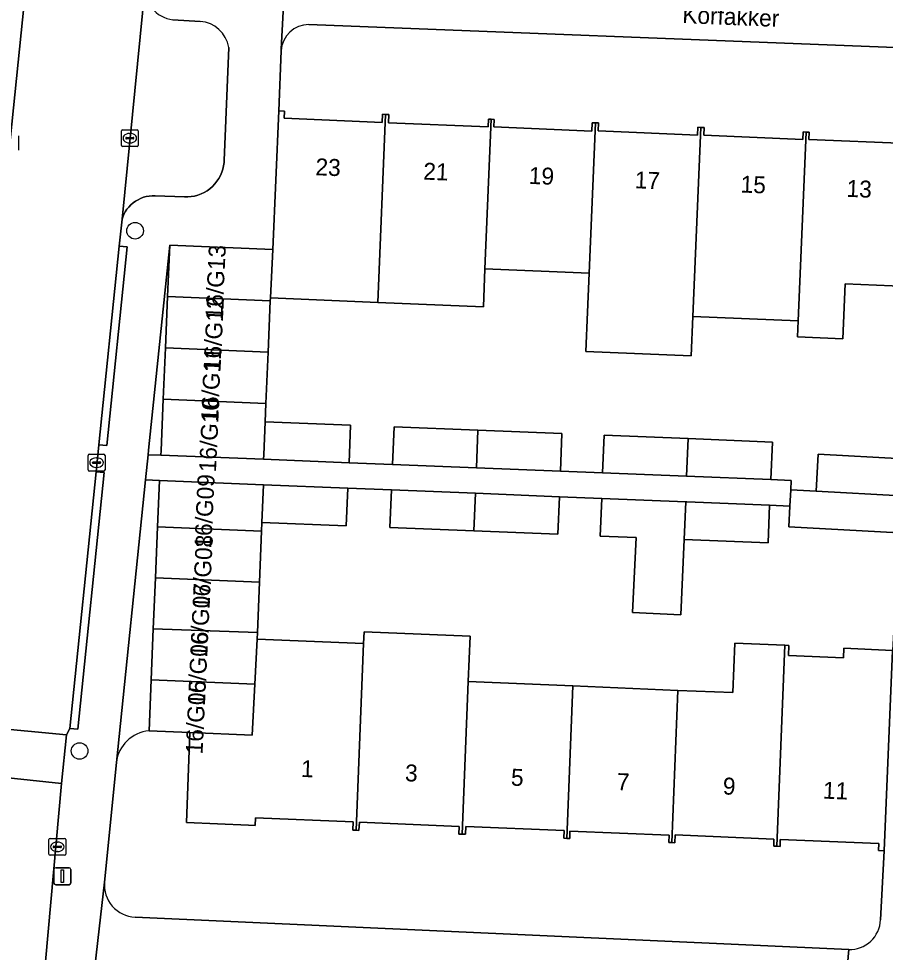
# Model space of a CAD drawing. Extents: x 161354 to 162026, y 386504 to 387460.
# Drawn here: x 161816.9 to 161868.1, y 386938.8 to 386993.9 of the extents above; entities that cross this region are included whole.
import ezdxf

# ---------------------------------------------------------------- set-up
doc = ezdxf.new("R2010")
doc.units = 0
for name, color, linetype in [('IMGEO_Boom', 7, 'Continuous'), ('IMGEO_Erf', 7, 'Continuous'), ('IMGEO_Kolk', 7, 'Continuous'), ('IMGEO_Lichtmast', 7, 'Continuous'), ('IMGEO_Openbare_ruimte_label', 7, 'Continuous'), ('IMGEO_Pand', 7, 'Continuous'), ('IMGEO_Pand_nummerreeks', 7, 'Continuous'), ('IMGEO_Parkeervlak_open', 7, 'Continuous'), ('IMGEO_Rijbaan_lokaal_open', 7, 'Continuous'), ('IMGEO_Voetpad_open', 7, 'Continuous')]:
    doc.layers.add(name, color=color, linetype=linetype)

msp = doc.modelspace()

# ---------------------------------------------------------------- linework, layer by layer
at = {"layer": 'IMGEO_Boom'}
for centre in [(161823.778, 386981.376), (161820.503, 386950.687)]:
    msp.add_circle(centre, 0.489, dxfattribs=at)
at = {"layer": 'IMGEO_Erf'}
for points in [[(161868.129, 386992.211), (161834.039, 386993.539)], [(161832.403, 386991.992), (161832.261, 386988.454), (161832.595, 386988.44), (161832.577, 386988.013), (161838.362, 386987.769), (161838.382, 386988.249), (161838.565, 386988.241), (161838.752, 386988.233), (161838.732, 386987.75), (161844.614, 386987.501), (161844.634, 386987.963), (161844.8, 386987.956), (161844.963, 386987.949), (161844.944, 386987.501), (161850.74, 386987.257), (161850.76, 386987.751), (161850.948, 386987.743), (161851.135, 386987.735), (161851.115, 386987.267), (161856.966, 386987.021), (161856.986, 386987.484), (161857.17, 386987.477), (161857.356, 386987.469), (161857.337, 386987.016), (161863.193, 386986.769), (161863.212, 386987.208), (161863.38, 386987.201), (161863.551, 386987.193), (161863.533, 386986.763), (161869.344, 386986.518)], [(161869.388, 386978.084), (161865.685, 386978.24), (161865.549, 386975.001), (161862.874, 386975.114), (161862.912, 386976.06), (161856.7, 386976.322), (161856.602, 386973.997), (161850.386, 386974.259), (161850.484, 386976.584), (161850.575, 386978.876), (161844.429, 386979.135), (161844.338, 386976.891), (161838.099, 386977.154), (161831.768, 386977.421), (161831.761, 386977.245), (161831.633, 386974.213), (161831.505, 386971.182), (161831.46, 386970.113), (161836.496, 386969.911), (161836.407, 386967.693), (161838.974, 386967.59), (161839.063, 386969.808), (161844.009, 386969.611), (161848.966, 386969.412), (161848.877, 386967.194), (161851.372, 386967.094), (161851.461, 386969.312), (161856.417, 386969.114), (161861.392, 386968.915), (161861.303, 386966.697), (161862.506, 386966.649), (161862.475, 386966.093), (161863.977, 386966.01), (161864.098, 386968.193), (161869.1, 386967.915)], [(161868.857, 386963.548), (161862.354, 386963.909), (161862.422, 386965.138), (161861.227, 386965.186), (161861.138, 386962.968), (161856.191, 386963.168), (161855.978, 386958.717), (161853.137, 386958.865), (161853.355, 386963.283), (161851.235, 386963.368), (161851.325, 386965.587), (161848.822, 386965.688), (161848.732, 386963.47), (161843.777, 386963.67), (161838.821, 386963.87), (161838.911, 386966.088), (161836.333, 386966.193), (161836.243, 386963.974), (161831.269, 386964.175), (161831.247, 386963.646), (161831.12, 386960.638), (161830.995, 386957.674), (161830.976, 386957.291), (161837.264, 386957.025), (161837.293, 386957.717), (161843.551, 386957.453), (161843.438, 386954.787), (161849.61, 386954.526), (161855.81, 386954.264), (161859.046, 386954.128), (161859.169, 386957.049), (161862.126, 386956.924), (161862.356, 386956.914), (161862.331, 386956.324), (161865.578, 386956.186), (161865.601, 386956.745), (161868.478, 386956.623)], [(161867.979, 386944.798), (161867.652, 386944.812), (161867.669, 386945.222), (161861.857, 386945.467), (161861.84, 386945.059), (161861.652, 386945.067), (161861.465, 386945.074), (161861.482, 386945.488), (161855.642, 386945.735), (161855.623, 386945.275), (161855.45, 386945.282), (161855.274, 386945.29), (161855.292, 386945.719), (161849.445, 386945.966), (161849.427, 386945.526), (161849.25, 386945.534), (161849.076, 386945.541), (161849.095, 386945.992), (161843.289, 386946.237), (161843.27, 386945.772), (161843.078, 386945.78), (161842.886, 386945.788), (161842.905, 386946.241), (161837.014, 386946.49), (161836.993, 386946.005), (161836.818, 386946.012), (161836.638, 386946.02), (161836.658, 386946.505), (161830.892, 386946.748), (161830.872, 386946.284), (161830.468, 386946.302), (161826.806, 386946.473), (161827.01, 386951.769), (161824.602, 386951.871)], [(161822.674, 386950.009), (161821.982, 386942.958)], [(161867.769, 386940.719), (161867.979, 386944.798)], [(161823.78, 386940.89), (161865.891, 386938.984)]]:
    msp.add_lwpolyline(points, dxfattribs=at)
for centre, radius, start, end in [((161834.017, 386991.924), 1.615, 89.2113, 177.5854), ((161824.764, 386949.774), 2.103, 94.4152, 173.5895), ((161823.854, 386942.77), 1.882, 174.2767, 267.7332), ((161865.964, 386940.788), 1.806, 267.6676, 357.7993)]:
    msp.add_arc(centre, radius, start, end, dxfattribs=at)
at = {"layer": 'IMGEO_Kolk'}
for p, q in [((161816.909, 386986.98), (161816.909, 386986.128)), ((161822.969, 386986.413), (161822.969, 386987.265)), ((161823.044, 386987.339), (161823.896, 386987.339)), ((161823.457, 386987.119), (161823.482, 386987.119)), ((161823.97, 386987.265), (161823.97, 386986.413)), ((161823.228, 386986.833), (161823.228, 386986.845)), ((161823.666, 386986.796), (161823.268, 386986.796)), ((161823.271, 386986.882), (161823.669, 386986.882)), ((161823.48, 386986.559), (161823.455, 386986.559)), ((161823.712, 386986.845), (161823.712, 386986.833)), ((161823.896, 386986.339), (161823.044, 386986.339)), ((161821.005, 386967.273), (161821.005, 386968.125)), ((161821.08, 386968.199), (161821.932, 386968.199)), ((161821.264, 386967.693), (161821.264, 386967.705)), ((161821.307, 386967.742), (161821.705, 386967.742)), ((161821.493, 386967.979), (161821.518, 386967.979)), ((161821.748, 386967.705), (161821.748, 386967.693)), ((161822.006, 386968.125), (161822.006, 386967.273)), ((161821.932, 386967.199), (161821.08, 386967.199)), ((161821.702, 386967.656), (161821.304, 386967.656)), ((161821.516, 386967.419), (161821.491, 386967.419)), ((161818.689, 386944.607), (161818.689, 386945.459)), ((161818.764, 386945.533), (161819.616, 386945.533)), ((161818.991, 386945.076), (161819.389, 386945.076)), ((161819.177, 386945.313), (161819.202, 386945.313)), ((161819.69, 386945.459), (161819.69, 386944.607)), ((161819.616, 386944.533), (161818.764, 386944.533)), ((161818.948, 386945.027), (161818.948, 386945.039)), ((161819.386, 386944.99), (161818.988, 386944.99)), ((161819.2, 386944.753), (161819.175, 386944.753)), ((161819.432, 386945.039), (161819.432, 386945.027))]:
    msp.add_line(p, q, dxfattribs=at)
for points in [[(161816.909, 386986.98), (161816.909, 386986.128)], [(161822.969, 386986.413), (161822.969, 386987.265)], [(161823.044, 386987.339), (161823.896, 386987.339)], [(161823.97, 386987.265), (161823.97, 386986.413)], [(161823.896, 386986.339), (161823.044, 386986.339)], [(161821.005, 386967.273), (161821.005, 386968.125)], [(161821.08, 386968.199), (161821.932, 386968.199)], [(161822.006, 386968.125), (161822.006, 386967.273)], [(161821.932, 386967.199), (161821.08, 386967.199)], [(161818.689, 386944.607), (161818.689, 386945.459)], [(161818.764, 386945.533), (161819.616, 386945.533)], [(161819.69, 386945.459), (161819.69, 386944.607)], [(161819.616, 386944.533), (161818.764, 386944.533)]]:
    msp.add_lwpolyline(points, dxfattribs=at)
for centre, radius, start, end in [((161823.046, 386987.263), 0.0765, 91.552, 178.448), ((161823.046, 386987.263), 0.0765, 91.552, 178.448), ((161823.894, 386987.263), 0.0765, 1.552, 88.448), ((161823.894, 386987.263), 0.0765, 1.552, 88.448), ((161823.046, 386986.415), 0.0765, 181.552, 268.448), ((161823.046, 386986.415), 0.0765, 181.552, 268.448), ((161823.268, 386986.842), 0.0403, 85.8775, 175.7526), ((161823.265, 386986.832), 0.0366, 178.938, 274.7102), ((161823.669, 386986.839), 0.043, 264.8664, 352.4533), ((161823.673, 386986.844), 0.0386, 1.7309, 96.639), ((161823.894, 386986.415), 0.0765, 271.552, 358.448), ((161823.894, 386986.415), 0.0765, 271.552, 358.448), ((161821.082, 386968.123), 0.0765, 91.552, 178.448), ((161821.082, 386968.123), 0.0765, 91.552, 178.448), ((161821.304, 386967.702), 0.0403, 85.8775, 175.7526), ((161821.301, 386967.692), 0.0366, 178.938, 274.7102), ((161821.705, 386967.699), 0.043, 264.8664, 352.4533), ((161821.709, 386967.704), 0.0386, 1.7309, 96.639), ((161821.93, 386968.123), 0.0765, 1.552, 88.448), ((161821.93, 386968.123), 0.0765, 1.552, 88.448), ((161821.082, 386967.275), 0.0765, 181.552, 268.448), ((161821.082, 386967.275), 0.0765, 181.552, 268.448), ((161821.93, 386967.275), 0.0765, 271.552, 358.448), ((161821.93, 386967.275), 0.0765, 271.552, 358.448), ((161818.766, 386945.457), 0.0765, 91.552, 178.448), ((161818.766, 386945.457), 0.0765, 91.552, 178.448), ((161818.988, 386945.036), 0.0403, 85.8775, 175.7526), ((161819.393, 386945.038), 0.0386, 1.7309, 96.639), ((161819.614, 386945.457), 0.0765, 1.552, 88.448), ((161819.614, 386945.457), 0.0765, 1.552, 88.448), ((161818.766, 386944.609), 0.0765, 181.552, 268.448), ((161818.766, 386944.609), 0.0765, 181.552, 268.448), ((161818.985, 386945.026), 0.0366, 178.938, 274.7102), ((161819.389, 386945.033), 0.043, 264.8664, 352.4533), ((161819.614, 386944.609), 0.0765, 271.552, 358.448), ((161819.614, 386944.609), 0.0765, 271.552, 358.448)]:
    msp.add_arc(centre, radius, start, end, dxfattribs=at)
for centre, major_axis, ratio, start_param, end_param in [((161823.456, 386986.839), (-0.387, 0.002), 0.722429, 4.712389, 7.853982), ((161823.481, 386986.839), (-0.39, 0.002), 0.717154, 1.570796, 4.712389), ((161821.492, 386967.699), (-0.387, 0.002), 0.722429, 4.712389, 7.853982), ((161821.517, 386967.699), (-0.39, 0.002), 0.717154, 1.570796, 4.712389), ((161819.176, 386945.033), (-0.387, 0.002), 0.722429, 4.712389, 7.853982), ((161819.201, 386945.033), (-0.39, 0.002), 0.717154, 1.570796, 4.712389)]:
    msp.add_ellipse(centre, major_axis=major_axis, ratio=ratio, start_param=start_param, end_param=end_param, dxfattribs=at)
at = {"layer": 'IMGEO_Lichtmast'}
for p, q in [((161818.993, 386942.896), (161818.993, 386943.696)), ((161818.993, 386943.696), (161818.993, 386942.896)), ((161819.093, 386943.796), (161819.883, 386943.796)), ((161819.883, 386943.796), (161819.093, 386943.796)), ((161819.983, 386943.696), (161819.983, 386942.896)), ((161819.983, 386942.896), (161819.983, 386943.696)), ((161819.883, 386942.796), (161819.093, 386942.796)), ((161819.093, 386942.796), (161819.883, 386942.796))]:
    msp.add_line(p, q, dxfattribs=at)
msp.add_lwpolyline([(161819.413, 386943.671), (161819.563, 386943.671), (161819.563, 386942.921), (161819.413, 386942.921), (161819.413, 386943.671)], dxfattribs=at)
for centre, start, end in [((161819.093, 386943.696), 90, 180), ((161819.093, 386943.696), 90, 180), ((161819.883, 386943.696), 0, 90), ((161819.883, 386943.696), 360, 90), ((161819.093, 386942.896), 180, 270), ((161819.093, 386942.896), 180, 270), ((161819.883, 386942.896), 270, 0), ((161819.883, 386942.896), 270, 0)]:
    msp.add_arc(centre, 0.1, start, end, dxfattribs=at)
at = {"layer": 'IMGEO_Pand'}
for points in [[(161831.916, 386980.276), (161831.768, 386977.421), (161838.099, 386977.154), (161838.565, 386988.241), (161838.382, 386988.249), (161838.362, 386987.769), (161832.577, 386988.013), (161832.595, 386988.44), (161832.261, 386988.454)], [(161844.8, 386987.956), (161844.634, 386987.963), (161844.614, 386987.501), (161838.732, 386987.75), (161838.752, 386988.233), (161838.565, 386988.241), (161838.099, 386977.154), (161844.338, 386976.891), (161844.429, 386979.135)], [(161844.429, 386979.135), (161850.575, 386978.876), (161850.948, 386987.743), (161850.76, 386987.751), (161850.74, 386987.257), (161844.944, 386987.501), (161844.963, 386987.949), (161844.8, 386987.956)], [(161857.17, 386987.477), (161856.986, 386987.484), (161856.966, 386987.021), (161851.115, 386987.267), (161851.135, 386987.735), (161850.948, 386987.743), (161850.575, 386978.876), (161850.484, 386976.584), (161850.386, 386974.259), (161856.602, 386973.997), (161856.7, 386976.322)], [(161863.38, 386987.201), (161863.212, 386987.208), (161863.193, 386986.769), (161857.337, 386987.016), (161857.356, 386987.469), (161857.17, 386987.477), (161856.7, 386976.322), (161862.912, 386976.06)], [(161869.762, 386986.958), (161869.363, 386986.974), (161869.344, 386986.518), (161863.533, 386986.763), (161863.551, 386987.193), (161863.38, 386987.201), (161862.912, 386976.06), (161862.874, 386975.114), (161865.549, 386975.001), (161865.685, 386978.24), (161869.388, 386978.084)], [(161825.824, 386980.533), (161825.696, 386977.501), (161831.761, 386977.245), (161831.768, 386977.421), (161831.916, 386980.276)], [(161825.696, 386977.501), (161825.568, 386974.47), (161831.633, 386974.213), (161831.761, 386977.245)], [(161831.505, 386971.182), (161831.633, 386974.213), (161825.568, 386974.47), (161825.44, 386971.438)], [(161831.46, 386970.113), (161831.505, 386971.182), (161825.44, 386971.438), (161825.312, 386968.406), (161825.301, 386968.137), (161831.366, 386967.895), (161831.377, 386968.15)], [(161831.46, 386970.113), (161831.377, 386968.15), (161831.366, 386967.895), (161836.407, 386967.693), (161836.496, 386969.911)], [(161844.009, 386969.611), (161839.063, 386969.808), (161838.974, 386967.59), (161843.92, 386967.392)], [(161844.009, 386969.611), (161843.92, 386967.392), (161848.877, 386967.194), (161848.966, 386969.412)], [(161856.417, 386969.114), (161851.461, 386969.312), (161851.372, 386967.094), (161856.328, 386966.896)], [(161856.417, 386969.114), (161856.328, 386966.896), (161861.303, 386966.697), (161861.392, 386968.915)], [(161869.1, 386967.915), (161864.098, 386968.193), (161863.977, 386966.01), (161868.979, 386965.732)], [(161831.361, 386966.394), (161825.225, 386966.641), (161825.11, 386963.905), (161831.247, 386963.646), (161831.269, 386964.175)], [(161836.333, 386966.193), (161831.361, 386966.394), (161831.269, 386964.175), (161836.243, 386963.974)], [(161843.867, 386965.888), (161838.911, 386966.088), (161838.821, 386963.87), (161843.777, 386963.67)], [(161868.979, 386965.732), (161863.977, 386966.01), (161862.475, 386966.093), (161862.422, 386965.138), (161862.354, 386963.909), (161868.857, 386963.548)], [(161848.822, 386965.688), (161843.867, 386965.888), (161843.777, 386963.67), (161848.732, 386963.47)], [(161856.191, 386963.168), (161856.281, 386965.386), (161851.325, 386965.587), (161851.235, 386963.368), (161853.355, 386963.283), (161853.137, 386958.865), (161855.978, 386958.717)], [(161861.227, 386965.186), (161856.334, 386965.384), (161856.281, 386965.386), (161856.191, 386963.168), (161861.138, 386962.968)], [(161831.12, 386960.638), (161831.247, 386963.646), (161825.11, 386963.905), (161824.983, 386960.897)], [(161824.983, 386960.897), (161824.856, 386957.888), (161830.995, 386957.674), (161831.12, 386960.638)], [(161830.976, 386957.291), (161830.995, 386957.674), (161824.856, 386957.888), (161824.729, 386954.88), (161830.841, 386954.622)], [(161837.184, 386955.051), (161837.264, 386957.025), (161830.976, 386957.291), (161830.841, 386954.622), (161830.689, 386951.614), (161827.01, 386951.769), (161826.806, 386946.473), (161830.468, 386946.302), (161830.872, 386946.284), (161830.892, 386946.748), (161836.658, 386946.505), (161836.638, 386946.02), (161836.818, 386946.012)], [(161843.438, 386954.787), (161843.551, 386957.453), (161837.293, 386957.717), (161837.264, 386957.025), (161837.184, 386955.051), (161836.818, 386946.012), (161836.993, 386946.005), (161837.014, 386946.49), (161842.905, 386946.241), (161842.886, 386945.788), (161843.078, 386945.78)], [(161862.126, 386956.924), (161859.169, 386957.049), (161859.046, 386954.128), (161855.81, 386954.264), (161855.45, 386945.282), (161855.623, 386945.275), (161855.642, 386945.735), (161861.482, 386945.488), (161861.465, 386945.074), (161861.652, 386945.067)], [(161868.478, 386956.623), (161865.601, 386956.745), (161865.578, 386956.186), (161862.331, 386956.324), (161862.356, 386956.914), (161862.126, 386956.924), (161861.652, 386945.067), (161861.84, 386945.059), (161861.857, 386945.467), (161867.669, 386945.222), (161867.652, 386944.812), (161867.979, 386944.798)], [(161827.01, 386951.769), (161830.689, 386951.614), (161830.841, 386954.622), (161824.729, 386954.88), (161824.602, 386951.871)], [(161843.078, 386945.78), (161843.27, 386945.772), (161843.289, 386946.237), (161849.095, 386945.992), (161849.076, 386945.541), (161849.25, 386945.534), (161849.61, 386954.526), (161843.438, 386954.787)], [(161849.25, 386945.534), (161849.427, 386945.526), (161849.445, 386945.966), (161855.292, 386945.719), (161855.274, 386945.29), (161855.45, 386945.282), (161855.81, 386954.264), (161849.61, 386954.526)]]:
    msp.add_lwpolyline(points, close=True, dxfattribs=at)
at = {"layer": 'IMGEO_Parkeervlak_open'}
for points in [[(161824.382, 386995.833), (161823.012, 386982.062), (161823.053, 386982.182), (161823.122, 386982.342), (161823.204, 386982.496), (161823.3, 386982.642), (161823.409, 386982.778), (161823.53, 386982.904), (161823.661, 386983.019), (161823.802, 386983.122), (161823.952, 386983.211), (161824.109, 386983.287), (161824.272, 386983.349), (161824.44, 386983.396), (161824.612, 386983.427), (161824.786, 386983.443), (161824.96, 386983.444), (161826.695, 386983.371), (161826.896, 386983.371), (161827.097, 386983.39), (161827.294, 386983.426), (161827.488, 386983.48), (161827.677, 386983.551), (161827.858, 386983.638), (161828.031, 386983.741), (161828.193, 386983.86), (161828.345, 386983.992), (161828.484, 386984.137), (161828.61, 386984.295), (161828.721, 386984.462), (161828.816, 386984.639), (161828.896, 386984.824), (161828.958, 386985.015), (161829.004, 386985.212), (161829.031, 386985.411), (161829.039, 386985.528), (161829.306, 386992.194)], [(161827.621, 386993.731), (161826.007, 386993.83)]]:
    msp.add_lwpolyline(points, dxfattribs=at)
for centre, radius, start, end in [((161826.216, 386995.66), 1.842, 174.6118, 263.4919), ((161827.486, 386991.891), 1.845, 9.4578, 85.8022)]:
    msp.add_arc(centre, radius, start, end, dxfattribs=at)
at = {"layer": 'IMGEO_Rijbaan_lokaal_open'}
for points in [[(161824.382, 386995.833), (161824.851, 387000), (161826.039, 387012.426), (161819.068, 387013.13), (161817.769, 387000), (161815.778, 386980.744), (161815.391, 386976.848), (161814.391, 386966.676), (161813.817, 386961.503), (161813.193, 386955.5), (161812.865, 386952.291), (161819.737, 386951.632), (161819.932, 386952.023), (161821.484, 386967.154), (161821.648, 386968.754), (161822.848, 386980.462), (161823.012, 386982.062)], [(161819.737, 386951.632), (161812.865, 386952.291), (161812.576, 386949.497), (161819.44, 386948.763)], [(161816.71, 386920.59), (161817.528, 386928.566), (161817.724, 386930.482), (161818.023, 386933.401), (161818.343, 386936.515), (161819.44, 386948.763), (161812.576, 386949.497), (161812.049, 386944.655), (161812.024, 386943.912), (161810.085, 386925.992), (161809.785, 386923.091), (161808.152, 386907.304), (161805.29, 386878.733), (161812.271, 386878.019), (161814.977, 386903.685)]]:
    msp.add_lwpolyline(points, close=True, dxfattribs=at)
at = {"layer": 'IMGEO_Voetpad_open'}
for points in [[(161812.049, 386944.655), (161812.576, 386949.497), (161812.865, 386952.291), (161813.193, 386955.5), (161812.783, 386955.541), (161813.39, 386961.546), (161813.817, 386961.503), (161814.391, 386966.676), (161815.391, 386976.848), (161814.95, 386976.891), (161815.341, 386980.787), (161815.778, 386980.744), (161817.769, 387000)], [(161821.164, 386935.889), (161821.982, 386942.958), (161822.674, 386950.009), (161824.4, 386966.675), (161824.553, 386968.167), (161824.581, 386968.437), (161825.824, 386980.533), (161831.916, 386980.276), (161832.261, 386988.454), (161832.403, 386991.992), (161832.398, 386992.089), (161832.631, 386996.556), (161829.423, 386996.677)], [(161908.216, 386993.871), (161896.319, 386994.36), (161893.435, 386994.27), (161853.03, 386995.893), (161851.606, 386995.95), (161849.397, 386996.032), (161832.631, 386996.556), (161832.398, 386992.089), (161832.403, 386991.992)], [(161826.007, 386993.83), (161827.621, 386993.731)], [(161834.039, 386993.539), (161868.129, 386992.211), (161875.706, 386992.206), (161875.933, 386992.191), (161880.153, 386992.025), (161886.105, 386991.79), (161889.685, 386991.65), (161889.707, 386992.149), (161890.051, 386992.136), (161890.19, 386992.127), (161890.418, 386992.095), (161890.643, 386992.043), (161890.862, 386991.971), (161891.074, 386991.879), (161891.276, 386991.77), (161891.468, 386991.642), (161891.648, 386991.498), (161894.944, 386991.428), (161940.02, 386989.533), (161940.157, 386992.708), (161938.678, 386992.618), (161908.216, 386993.871)], [(161829.306, 386992.194), (161829.039, 386985.528), (161829.031, 386985.411), (161829.004, 386985.212), (161828.958, 386985.015), (161828.896, 386984.824), (161828.816, 386984.639), (161828.721, 386984.462), (161828.61, 386984.295), (161828.484, 386984.137), (161828.345, 386983.992), (161828.193, 386983.86), (161828.031, 386983.741), (161827.858, 386983.638), (161827.677, 386983.551), (161827.488, 386983.48), (161827.294, 386983.426), (161827.097, 386983.39), (161826.896, 386983.371), (161826.695, 386983.371), (161824.96, 386983.444), (161824.786, 386983.443), (161824.612, 386983.427), (161824.44, 386983.396), (161824.272, 386983.349), (161824.109, 386983.287), (161823.952, 386983.211), (161823.802, 386983.122), (161823.661, 386983.019), (161823.53, 386982.904), (161823.409, 386982.778), (161823.3, 386982.642), (161823.204, 386982.496), (161823.122, 386982.342), (161823.053, 386982.182), (161823.012, 386982.062), (161822.848, 386980.462), (161823.306, 386980.421), (161822.11, 386968.713), (161821.648, 386968.754), (161821.484, 386967.154), (161821.948, 386967.113), (161820.402, 386951.982), (161819.932, 386952.023), (161819.737, 386951.632), (161819.44, 386948.763), (161818.343, 386936.515)], [(161869.762, 386990.623), (161869.762, 386986.958), (161869.388, 386978.084), (161869.1, 386967.915), (161868.979, 386965.732), (161868.857, 386963.548), (161868.478, 386956.623), (161867.979, 386944.798), (161867.769, 386940.719)], [(161824.983, 386960.897), (161825.11, 386963.905), (161825.225, 386966.641), (161824.4, 386966.675), (161822.674, 386950.009)], [(161824.602, 386951.871), (161824.729, 386954.88), (161824.856, 386957.888), (161824.983, 386960.897)], [(161821.982, 386942.958), (161821.164, 386935.889), (161825.331, 386935.656)], [(161865.891, 386938.984), (161823.78, 386940.89)], [(161829.008, 386937.73), (161837.043, 386937.189), (161840.813, 386937.012), (161865.649, 386936.106), (161865.891, 386938.984)], [(161865.891, 386938.984), (161865.649, 386936.106)]]:
    msp.add_lwpolyline(points, dxfattribs=at)
for points in [[(161821.648, 386968.754), (161822.11, 386968.713), (161823.306, 386980.421), (161822.848, 386980.462)], [(161825.568, 386974.47), (161825.696, 386977.501), (161825.824, 386980.533), (161824.581, 386968.437), (161824.553, 386968.167), (161825.301, 386968.137), (161825.312, 386968.406), (161825.44, 386971.438)], [(161861.303, 386966.697), (161856.328, 386966.896), (161851.372, 386967.094), (161848.877, 386967.194), (161843.92, 386967.392), (161838.974, 386967.59), (161836.407, 386967.693), (161831.366, 386967.895), (161825.301, 386968.137), (161824.553, 386968.167), (161824.4, 386966.675), (161825.225, 386966.641), (161831.361, 386966.394), (161836.333, 386966.193), (161838.911, 386966.088), (161843.867, 386965.888), (161848.822, 386965.688), (161851.325, 386965.587), (161856.281, 386965.386), (161856.334, 386965.384), (161861.227, 386965.186), (161862.422, 386965.138), (161862.475, 386966.093), (161862.506, 386966.649)], [(161821.484, 386967.154), (161819.932, 386952.023), (161820.402, 386951.982), (161821.948, 386967.113)]]:
    msp.add_lwpolyline(points, close=True, dxfattribs=at)
for centre, radius, start, end in [((161826.216, 386995.66), 1.842, 174.6118, 263.4919), ((161827.486, 386991.891), 1.845, 9.4578, 85.8022), ((161834.017, 386991.924), 1.615, 89.2113, 177.5854), ((161824.764, 386949.774), 2.103, 94.4152, 173.5895), ((161823.854, 386942.77), 1.882, 174.2767, 267.7332), ((161865.964, 386940.788), 1.806, 267.6676, 357.7993)]:
    msp.add_arc(centre, radius, start, end, dxfattribs=at)

# ---------------------------------------------------------------- texts
at = {"layer": 'IMGEO_Openbare_ruimte_label'}
msp.add_text('Korfakker', height=1, rotation=357.6498, dxfattribs=at).set_placement((161856.059, 386993.633))
at = {"layer": 'IMGEO_Pand_nummerreeks'}
for s, rotation, p in [('23', 357.6699, (161834.409, 386984.656)), ('21', 357.6699, (161840.772, 386984.398)), ('19', 357.6699, (161847, 386984.144)), ('17', 357.6681, (161853.25, 386983.888)), ('15', 357.6699, (161859.5, 386983.635)), ('13', 357.6699, (161865.75, 386983.381)), ('16/G13', 87.2737, (161828.929, 386976.134)), ('16/G12', 87.2737, (161828.82, 386973.083)), ('16/G11', 87.2737, (161828.662, 386970.101)), ('16/G10', 87.2729, (161828.549, 386967.112)), ('16/G09', 87.2729, (161828.272, 386962.611)), ('16/G08', 87.2737, (161828.165, 386959.04)), ('16/G07', 87.2737, (161828.029, 386956.183)), ('16/G06', 87.2729, (161827.893, 386953.328)), ('16/G05', 87.2737, (161827.757, 386950.474)), ('1', 357.6222, (161833.556, 386949.16)), ('3', 357.6222, (161839.694, 386948.905)), ('5', 357.6232, (161845.946, 386948.646)), ('7', 357.6232, (161852.198, 386948.386)), ('9', 357.6232, (161858.449, 386948.127)), ('11', 357.6232, (161864.355, 386947.881))]:
    msp.add_text(s, height=1, rotation=rotation, dxfattribs=at).set_placement(p)

doc.saveas('drawing.dxf')
